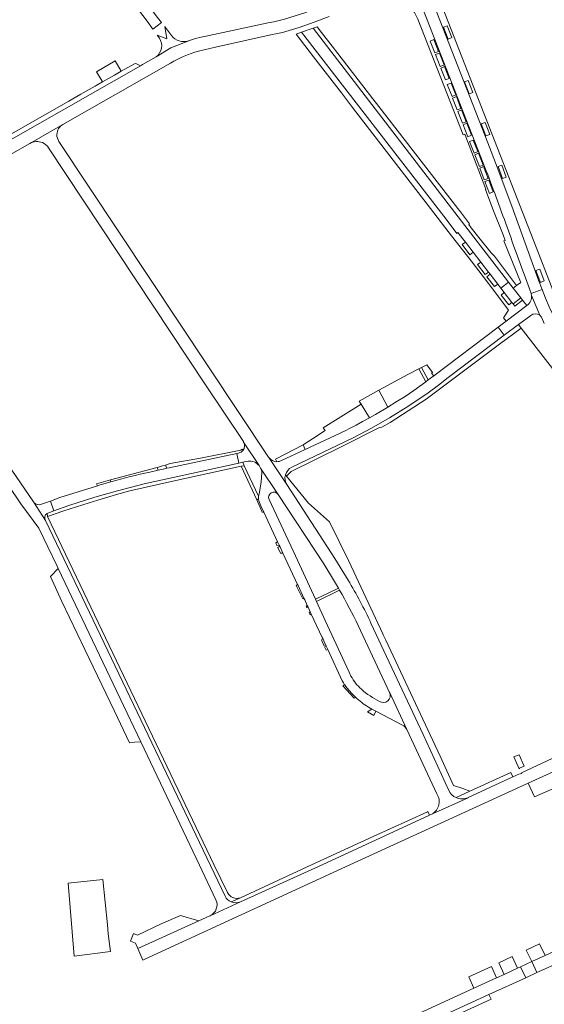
# Model space of a CAD drawing. Header units: metres. Extents: x 166325 to 190320, y 381923 to 404576.
# Tile 903 of 1056: x 177284 to 177498, y 398943 to 399346. Entities that reach past the tile are written whole.
import ezdxf

# ---------------------------------------------------------------- set-up
doc = ezdxf.new("R2010")
doc.units = ezdxf.units.M
for name, color, linetype, lineweight in [('B-WE-VH-VERHARDING_ASFALT-GV', 8, 'Continuous', 18), ('B-WE-VH-VERHARDING_BETONSTRAATSTEEN-GV', 8, 'Continuous', 18), ('B-WE-VH-VERHARDING_HALFVERHARDING-GV', 8, 'Continuous', 18), ('B-WE-VH-VERHARDING_STRAATBAKSTEEN-GV', 8, 'Continuous', 18)]:
    doc.layers.add(name, color=color, linetype=linetype, lineweight=lineweight)

msp = doc.modelspace()

# ---------------------------------------------------------------- linework, layer by layer
at = {"layer": 'B-WE-VH-VERHARDING_ASFALT-GV', "flags": 128}
for points in [[(177492.233, 399235.86), (177492.904, 399233.872), (177497.356, 399235.585), (177495.893, 399239.321), (177484.966, 399269.622), (177478.979, 399285.673), (177475.115, 399295.529), (177416.036, 399447.002), (177411.398, 399445.177), (177440.115, 399372.188)], [(177492.233, 399235.86), (177492.904, 399233.872), (177497.356, 399235.585), (177495.893, 399239.321), (177484.966, 399269.622), (177478.979, 399285.673), (177475.115, 399295.529), (177416.036, 399447.002), (177411.398, 399445.177), (177440.115, 399372.188)], [(177445.39, 399358.732), (177445.453, 399358.573), (177474.528, 399284.146)], [(177497.356, 399235.585), (177492.904, 399233.872), (177493.05, 399233.034), (177496.398, 399224.995)], [(177497.356, 399235.585), (177492.904, 399233.872), (177493.05, 399233.034), (177496.398, 399224.995)], [(177497.259, 399223.911), (177498.294, 399221.644)], [(177497.259, 399223.911), (177498.294, 399221.644)]]:
    msp.add_lwpolyline(points, dxfattribs=at)
at = {"layer": 'B-WE-VH-VERHARDING_ASFALT-GV'}
for points in [[(177474.528, 399284.146, -0.0047026), (177483.604, 399259.532)], [(177474.528, 399284.146, -0.0047026), (177483.604, 399259.532)], [(177483.604, 399259.532, 0.0044319), (177492.233, 399235.86)], [(177527.38, 399182.143, -0.065226), (177497.356, 399235.585)], [(177496.398, 399224.995, -0.118796), (177497.259, 399223.911)], [(177496.398, 399224.995, -0.118796), (177497.259, 399223.911)]]:
    msp.add_lwpolyline(points, format="xyb", dxfattribs=at)
at = {"layer": 'B-WE-VH-VERHARDING_ASFALT-GV', "flags": 128}
msp.add_lwpolyline([(177317.652, 398994.098), (177303.41, 398992.588), (177305.963, 398962.687), (177320.738, 398964.548), (177319.884, 398971.876), (177319.536, 398975.485)], close=True, dxfattribs=at)
msp.add_lwpolyline([(177317.652, 398994.098), (177303.41, 398992.588), (177305.963, 398962.687), (177320.738, 398964.548), (177319.884, 398971.876), (177319.536, 398975.485)], close=True, dxfattribs=at)
at = {"layer": 'B-WE-VH-VERHARDING_BETONSTRAATSTEEN-GV', "flags": 128}
for points in [[(177446.919, 399203.052), (177449.819, 399197.824), (177450.797, 399198.534), (177447.984, 399203.605)], [(177446.919, 399203.052), (177449.819, 399197.824), (177450.797, 399198.534), (177447.984, 399203.605)], [(177450.149, 399204.727), (177447.984, 399203.605), (177450.797, 399198.534), (177453.047, 399200.167), (177452.166, 399201.334), (177452.52, 399201.601)], [(177450.149, 399204.727), (177447.984, 399203.605), (177450.797, 399198.534), (177453.047, 399200.167), (177452.166, 399201.334), (177452.52, 399201.601)], [(177430.55, 399194.376), (177434.217, 399187.437), (177437.709, 399189.521), (177441.317, 399191.822), (177444.858, 399194.224), (177449.775, 399197.792), (177449.819, 399197.824), (177446.919, 399203.052), (177442.383, 399200.699)], [(177430.55, 399194.376), (177434.217, 399187.437), (177437.709, 399189.521), (177441.317, 399191.822), (177444.858, 399194.224), (177449.775, 399197.792), (177449.819, 399197.824), (177446.919, 399203.052), (177442.383, 399200.699)], [(177423.358, 399188.583), (177426.783, 399183.093), (177429.158, 399184.417), (177434.217, 399187.437), (177430.55, 399194.376), (177422.595, 399189.805)], [(177423.358, 399188.583), (177426.783, 399183.093), (177429.158, 399184.417), (177434.217, 399187.437), (177430.55, 399194.376), (177422.595, 399189.805)], [(177400.459, 399170.086), (177412.757, 399175.81), (177417.031, 399177.861), (177418.576, 399178.648), (177421.256, 399180.012), (177423.879, 399181.474), (177426.783, 399183.093), (177423.358, 399188.583), (177407.866, 399178.918), (177408.556, 399177.812), (177403.443, 399174.486), (177399.555, 399171.957)], [(177400.459, 399170.086), (177412.757, 399175.81), (177417.031, 399177.861), (177418.576, 399178.648), (177421.256, 399180.012), (177423.879, 399181.474), (177426.783, 399183.093), (177423.358, 399188.583), (177407.866, 399178.918), (177408.556, 399177.812), (177403.443, 399174.486), (177399.555, 399171.957)], [(177343.263, 399163.719), (177342.121, 399163.363), (177340.001, 399162.702), (177339.815, 399162.653), (177340.221, 399161.554), (177342.384, 399162.05), (177343.774, 399162.369)], [(177343.263, 399163.719), (177342.121, 399163.363), (177340.001, 399162.702), (177339.815, 399162.653), (177340.221, 399161.554), (177342.384, 399162.05), (177343.774, 399162.369)], [(177315.481, 399155.21), (177316.188, 399155.433), (177319.437, 399156.405), (177320.982, 399156.85), (177320.764, 399157.618), (177318.878, 399157.119), (177315.034, 399156.071)], [(177315.481, 399155.21), (177316.188, 399155.433), (177319.437, 399156.405), (177320.982, 399156.85), (177320.764, 399157.618), (177318.878, 399157.119), (177315.034, 399156.071)], [(177389.173, 399132.311), (177388.382, 399131.838), (177388.887, 399130.716), (177389.791, 399130.98)], [(177389.173, 399132.311), (177388.382, 399131.838), (177388.887, 399130.716), (177389.791, 399130.98)], [(177390.032, 399130.463), (177389.29, 399129.93), (177390.375, 399127.654), (177391.323, 399127.685)], [(177390.032, 399130.463), (177389.29, 399129.93), (177390.375, 399127.654), (177391.323, 399127.685)], [(177399.927, 399109.176), (177397.514, 399114.366), (177397.291, 399114.845), (177396.742, 399114.589), (177397.087, 399113.881), (177399.446, 399108.953)], [(177399.927, 399109.176), (177397.514, 399114.366), (177397.291, 399114.845), (177396.742, 399114.589), (177397.087, 399113.881), (177399.446, 399108.953)], [(177401.178, 399105.332), (177401.619, 399105.536), (177401.287, 399106.25), (177400.839, 399106.042)], [(177401.178, 399105.332), (177401.619, 399105.536), (177401.287, 399106.25), (177400.839, 399106.042)], [(177402.48, 399103.683), (177402.071, 399103.466), (177402.524, 399102.47), (177402.95, 399102.672)], [(177402.48, 399103.683), (177402.071, 399103.466), (177402.524, 399102.47), (177402.95, 399102.672)], [(177408.109, 399089.809), (177408.783, 399090.122), (177407.735, 399092.377), (177407.148, 399092.104)], [(177408.109, 399089.809), (177408.783, 399090.122), (177407.735, 399092.377), (177407.148, 399092.104)], [(177409.011, 399089.633), (177408.319, 399089.32), (177409.03, 399087.892), (177409.684, 399088.184)], [(177409.011, 399089.633), (177408.319, 399089.32), (177409.03, 399087.892), (177409.684, 399088.184)], [(177425.959, 399062.693), (177428.471, 399061.244), (177429.33, 399062.938), (177427.775, 399063.775)], [(177425.959, 399062.693), (177428.471, 399061.244), (177429.33, 399062.938), (177427.775, 399063.775)], [(177488.03, 399045.052), (177485.829, 399044.23), (177487.994, 399039.388), (177488.181, 399039.473), (177488.12, 399039.62), (177490.001, 399040.491)], [(177488.03, 399045.052), (177485.829, 399044.23), (177487.994, 399039.388), (177488.181, 399039.473), (177488.12, 399039.62), (177490.001, 399040.491)], [(177510.524, 399035.068), (177507.883, 399040.849), (177491.698, 399033.441), (177494.247, 399027.907)], [(177510.524, 399035.068), (177507.883, 399040.849), (177491.698, 399033.441), (177494.247, 399027.907)], [(177526.575, 398970.434), (177531.229, 398972.413), (177529.149, 398976.914), (177514.567, 398970.251), (177500.682, 398963.913), (177498.618, 398962.967), (177493.158, 398960.457), (177495.2, 398955.957), (177499.884, 398958.113), (177503.605, 398959.719)], [(177526.575, 398970.434), (177531.229, 398972.413), (177529.149, 398976.914), (177514.567, 398970.251), (177500.682, 398963.913), (177498.618, 398962.967), (177493.158, 398960.457), (177495.2, 398955.957), (177499.884, 398958.113), (177503.605, 398959.719)], [(177496.336, 398967.763), (177490.905, 398965.183), (177493.158, 398960.457), (177498.618, 398962.967)], [(177496.336, 398967.763), (177490.905, 398965.183), (177493.158, 398960.457), (177498.618, 398962.967)], [(177485.188, 398962.607), (177479.635, 398959.907), (177481.795, 398955.234), (177487.359, 398957.791)], [(177485.188, 398962.607), (177479.635, 398959.907), (177481.795, 398955.234), (177487.359, 398957.791)], [(177475.651, 398946.96), (177490.714, 398953.893), (177488.601, 398958.362), (177487.359, 398957.791), (177481.795, 398955.234), (177478.72, 398953.82), (177469.48, 398949.572), (177370.633, 398904.131), (177370.517, 398904.077), (177372.814, 398899.628)], [(177475.651, 398946.96), (177490.714, 398953.893), (177488.601, 398958.362), (177487.359, 398957.791), (177481.795, 398955.234), (177478.72, 398953.82), (177469.48, 398949.572), (177370.633, 398904.131), (177370.517, 398904.077), (177372.814, 398899.628)], [(177476.697, 398958.476), (177467.377, 398954.213), (177469.48, 398949.572), (177478.72, 398953.82)], [(177476.697, 398958.476), (177467.377, 398954.213), (177469.48, 398949.572), (177478.72, 398953.82)]]:
    msp.add_lwpolyline(points, close=True, dxfattribs=at)
for points in [[(177381.382, 399149.838), (177380.61, 399149.466), (177382.795, 399144.364), (177383.546, 399144.417), (177382.349, 399146.991)], [(177381.382, 399149.838), (177380.61, 399149.466), (177382.795, 399144.364), (177383.546, 399144.417), (177382.349, 399146.991)], [(177419.407, 399070.39), (177417.561, 399072.402), (177417.104, 399073.018), (177416.635, 399073.704), (177416.59, 399073.777), (177415.884, 399073.337), (177420.516, 399068.319), (177421.059, 399068.655)], [(177419.407, 399070.39), (177417.561, 399072.402), (177417.104, 399073.018), (177416.635, 399073.704), (177416.59, 399073.777), (177415.884, 399073.337), (177420.516, 399068.319), (177421.059, 399068.655)]]:
    msp.add_lwpolyline(points, dxfattribs=at)
at = {"layer": 'B-WE-VH-VERHARDING_BETONSTRAATSTEEN-GV'}
for points in [[(177382.349, 399146.991, -0.1289447), (177381.382, 399149.838)], [(177421.059, 399068.655, -0.0215618), (177419.407, 399070.39)]]:
    msp.add_lwpolyline(points, format="xyb", dxfattribs=at)
at = {"layer": 'B-WE-VH-VERHARDING_HALFVERHARDING-GV', "flags": 128}
for points in [[(177415.493, 399171.266), (177430.848, 399179.052), (177431.752, 399179.191), (177435.189, 399181.072), (177449.918, 399190.671), (177479.971, 399213.192), (177488.877, 399219.798), (177487.761, 399221.249), (177481.824, 399216.821), (177458.961, 399199.479), (177454.926, 399196.349), (177450.811, 399193.324), (177442.51, 399187.719), (177434.909, 399183.015), (177427.509, 399178.761), (177420.108, 399174.858), (177394.953, 399162.779)], [(177415.493, 399171.266), (177430.848, 399179.052), (177431.752, 399179.191), (177435.189, 399181.072), (177449.918, 399190.671), (177479.971, 399213.192), (177488.877, 399219.798), (177487.761, 399221.249), (177481.824, 399216.821), (177458.961, 399199.479), (177454.926, 399196.349), (177450.811, 399193.324), (177442.51, 399187.719), (177434.909, 399183.015), (177427.509, 399178.761), (177420.108, 399174.858), (177394.953, 399162.779)], [(177394.645, 399161.078), (177415.493, 399171.266)], [(177394.645, 399161.078), (177415.493, 399171.266)], [(177392.354, 399159.685), (177392.799, 399159.139), (177394.645, 399161.078)], [(177392.354, 399159.685), (177392.799, 399159.139), (177394.645, 399161.078)]]:
    msp.add_lwpolyline(points, dxfattribs=at)
at = {"layer": 'B-WE-VH-VERHARDING_HALFVERHARDING-GV'}
msp.add_lwpolyline([(177394.953, 399162.779, 0.2155326), (177392.354, 399159.685)], format="xyb", dxfattribs=at)
msp.add_lwpolyline([(177394.953, 399162.779, 0.2155326), (177392.354, 399159.685)], format="xyb", dxfattribs=at)
at = {"layer": 'B-WE-VH-VERHARDING_STRAATBAKSTEEN-GV', "flags": 128}
for points in [[(177504.375, 399228.642), (177501.126, 399237.036), (177494.975, 399252.927), (177453.365, 399359.568), (177451.123, 399365.356), (177449.51, 399369.52), (177442.245, 399388.276), (177442.201, 399388.389), (177438.877, 399396.905), (177429.663, 399420.317), (177423.145, 399436.878), (177422.974, 399437.312), (177419.456, 399446.252), (177418.85, 399447.99), (177418.815, 399448.096), (177416.036, 399447.002), (177475.115, 399295.529), (177478.979, 399285.673), (177484.966, 399269.622), (177495.893, 399239.321), (177497.356, 399235.585)], [(177504.375, 399228.642), (177501.126, 399237.036), (177494.975, 399252.927), (177453.365, 399359.568), (177451.123, 399365.356), (177449.51, 399369.52), (177442.245, 399388.276), (177442.201, 399388.389), (177438.877, 399396.905), (177429.663, 399420.317), (177423.145, 399436.878), (177422.974, 399437.312), (177419.456, 399446.252), (177418.85, 399447.99), (177418.815, 399448.096), (177416.036, 399447.002), (177475.115, 399295.529), (177478.979, 399285.673), (177484.966, 399269.622), (177495.893, 399239.321), (177497.356, 399235.585)], [(177290.581, 399410.672), (177293.509, 399405.99), (177299.164, 399396.948), (177301.286, 399393.555), (177304.965, 399387.672), (177309.873, 399380.047), (177312.257, 399376.496), (177313.633, 399374.446), (177316.327, 399370.687), (177318.899, 399367.338), (177322.255, 399362.98), (177327.915, 399355.632), (177327.991, 399355.533), (177332.257, 399349.995), (177335.8, 399345.397), (177338.107, 399342.103), (177341.6, 399344.855), (177340.007, 399346.943), (177335.764, 399352.506), (177330.418, 399359.516)], [(177290.581, 399410.672), (177293.509, 399405.99), (177299.164, 399396.948), (177301.286, 399393.555), (177304.965, 399387.672), (177309.873, 399380.047), (177312.257, 399376.496), (177313.633, 399374.446), (177316.327, 399370.687), (177318.899, 399367.338), (177322.255, 399362.98), (177327.915, 399355.632), (177327.991, 399355.533), (177332.257, 399349.995), (177335.8, 399345.397), (177338.107, 399342.103), (177341.6, 399344.855), (177340.007, 399346.943), (177335.764, 399352.506), (177330.418, 399359.516)], [(177440.11, 399361.5), (177441.615, 399357.468), (177443.926, 399351.883), (177443.799, 399351.843), (177444.984, 399348.925), (177445.149, 399348.941), (177446.51, 399346.159), (177465.115, 399298.879), (177465.457, 399298.998), (177465.741, 399299.096), (177474.409, 399276.59), (177474.226, 399276.516), (177477.273, 399268.422), (177481.427, 399257.935), (177482.322, 399255.675), (177481.77, 399255.457), (177488.552, 399238.709), (177488.669, 399238.419), (177486.93, 399237.193), (177485.534, 399236.122), (177488.623, 399232.097), (177489.396, 399231.128), (177491.139, 399228.943)], [(177440.11, 399361.5), (177441.615, 399357.468), (177443.926, 399351.883), (177443.799, 399351.843), (177444.984, 399348.925), (177445.149, 399348.941), (177446.51, 399346.159), (177465.115, 399298.879), (177465.457, 399298.998), (177465.741, 399299.096), (177474.409, 399276.59), (177474.226, 399276.516), (177477.273, 399268.422), (177481.427, 399257.935), (177482.322, 399255.675), (177481.77, 399255.457), (177488.552, 399238.709), (177488.669, 399238.419), (177486.93, 399237.193), (177485.534, 399236.122), (177488.623, 399232.097), (177489.396, 399231.128), (177491.139, 399228.943)], [(177474.528, 399284.146), (177445.453, 399358.573), (177445.39, 399358.732)], [(177474.528, 399284.146), (177445.453, 399358.573), (177445.39, 399358.732)], [(177385.321, 399344.712), (177361.163, 399339.464), (177360.573, 399339.338), (177357.901, 399338.77), (177355.568, 399338.273), (177354.682, 399337.982)], [(177385.321, 399344.712), (177361.163, 399339.464), (177360.573, 399339.338), (177357.901, 399338.77), (177355.568, 399338.273), (177354.682, 399337.982)], [(177398.022, 399342.74), (177404.158, 399344.932), (177410.239, 399347.27)], [(177398.022, 399342.74), (177404.158, 399344.932), (177410.239, 399347.27)], [(177345.75, 399339.504), (177343.33, 399342.725), (177342.952, 399343.228), (177343.882, 399338.206), (177339.923, 399339.659), (177340.799, 399338.459)], [(177345.75, 399339.504), (177343.33, 399342.725), (177342.952, 399343.228), (177343.882, 399338.206), (177339.923, 399339.659), (177340.799, 399338.459)], [(177354.682, 399337.982), (177353.475, 399337.586), (177345.522, 399334.473), (177339.419, 399330.75), (177333.853, 399327.59), (177333.108, 399327.166), (177207.452, 399255.672), (177204.942, 399253.782), (177193.591, 399245.236), (177192.313, 399244.273), (177189.542, 399242.187), (177169.788, 399226.214), (177153.914, 399213.377), (177154.924, 399212.105), (177156.548, 399210.101), (177156.863, 399209.712), (177199.112, 399243.54), (177202.942, 399246.421), (177207.461, 399249.405), (177208.301, 399249.959), (177221.745, 399257.731), (177287.837, 399295.367), (177301.334, 399303.145), (177345.281, 399328.227)], [(177354.682, 399337.982), (177353.475, 399337.586), (177345.522, 399334.473), (177339.419, 399330.75), (177333.853, 399327.59), (177333.108, 399327.166), (177207.452, 399255.672), (177204.942, 399253.782), (177193.591, 399245.236), (177192.313, 399244.273), (177189.542, 399242.187), (177169.788, 399226.214), (177153.914, 399213.377), (177154.924, 399212.105), (177156.548, 399210.101), (177156.863, 399209.712), (177199.112, 399243.54), (177202.942, 399246.421), (177207.461, 399249.405), (177208.301, 399249.959), (177221.745, 399257.731), (177287.837, 399295.367), (177301.334, 399303.145), (177345.281, 399328.227)], [(177339.419, 399330.75), (177345.522, 399334.473), (177353.475, 399337.586)], [(177339.419, 399330.75), (177345.522, 399334.473), (177353.475, 399337.586)], [(177353.475, 399337.586), (177352.763, 399337.352)], [(177353.475, 399337.586), (177352.763, 399337.352)], [(177356.788, 399333.072), (177363.751, 399334.757), (177386.991, 399339.871)], [(177301.334, 399303.145), (177287.837, 399295.367)], [(177301.334, 399303.145), (177287.837, 399295.367)], [(177295.46, 399293.547), (177359.692, 399196.594), (177375.142, 399173.327), (177375.261, 399173.132), (177381.56, 399163.483), (177382.21, 399162.459), (177389.369, 399151.666), (177408.061, 399123.258), (177412.413, 399116.1), (177414.037, 399113.342), (177414.549, 399112.454)], [(177295.46, 399293.547), (177359.692, 399196.594), (177375.142, 399173.327), (177375.261, 399173.132), (177381.56, 399163.483), (177382.21, 399162.459), (177389.369, 399151.666), (177408.061, 399123.258), (177412.413, 399116.1), (177414.037, 399113.342), (177414.549, 399112.454)], [(177418.013, 399116.6), (177412.562, 399125.459), (177406.36, 399135.17), (177392.96, 399155.691), (177385.536, 399166.804), (177385.485, 399166.879), (177299.683, 399296.067)], [(177418.013, 399116.6), (177412.562, 399125.459), (177406.36, 399135.17), (177392.96, 399155.691), (177385.536, 399166.804), (177385.485, 399166.879), (177299.683, 399296.067)], [(177289.212, 399148.697), (177241.002, 399219.08), (177219.936, 399249.668)], [(177289.212, 399148.697), (177241.002, 399219.08), (177219.936, 399249.668)], [(177216.027, 399247.472), (177233.95, 399221.212), (177239.234, 399213.455), (177243.257, 399207.548), (177246.557, 399202.697), (177247.4, 399201.457), (177248.732, 399199.499), (177251.662, 399195.303), (177258.926, 399184.677), (177266.193, 399174.048), (177273.253, 399163.72), (177284.085, 399147.854), (177291.475, 399137.859), (177298.781, 399122.536), (177299.307, 399121.433), (177333.173, 399050.407), (177357.206, 399000.003), (177363.904, 398985.787)], [(177216.027, 399247.472), (177233.95, 399221.212), (177239.234, 399213.455), (177243.257, 399207.548), (177246.557, 399202.697), (177247.4, 399201.457), (177248.732, 399199.499), (177251.662, 399195.303), (177258.926, 399184.677), (177266.193, 399174.048), (177273.253, 399163.72), (177284.085, 399147.854), (177291.475, 399137.859), (177298.781, 399122.536), (177299.307, 399121.433), (177333.173, 399050.407), (177357.206, 399000.003), (177363.904, 398985.787)], [(177493.05, 399233.034), (177492.904, 399233.872), (177492.233, 399235.86)], [(177493.05, 399233.034), (177492.904, 399233.872), (177492.233, 399235.86)], [(177496.398, 399224.995), (177493.05, 399233.034)], [(177496.398, 399224.995), (177493.05, 399233.034)], [(177491.139, 399228.943), (177482.732, 399222.649), (177479.353, 399220.119), (177481.824, 399216.821), (177487.761, 399221.249), (177492.759, 399224.978)], [(177491.139, 399228.943), (177482.732, 399222.649), (177479.353, 399220.119), (177481.824, 399216.821), (177487.761, 399221.249), (177492.759, 399224.978)], [(177492.759, 399224.978), (177487.761, 399221.249), (177488.877, 399219.798), (177509.642, 399192.812), (177509.589, 399192.775), (177518.927, 399178.994), (177527.341, 399167.837), (177526.501, 399167.214), (177530.681, 399161.546), (177535.812, 399154.838), (177538.806, 399150.996), (177540.19, 399151.929), (177540.836, 399151.838), (177548.642, 399141.52), (177548.69, 399141.457), (177548.788, 399141.5)], [(177492.759, 399224.978), (177487.761, 399221.249), (177488.877, 399219.798), (177509.642, 399192.812), (177509.589, 399192.775), (177518.927, 399178.994), (177527.341, 399167.837), (177526.501, 399167.214), (177530.681, 399161.546), (177535.812, 399154.838), (177538.806, 399150.996), (177540.19, 399151.929), (177540.836, 399151.838), (177548.642, 399141.52), (177548.69, 399141.457), (177548.788, 399141.5)], [(177498.294, 399221.644), (177497.259, 399223.911)], [(177394.953, 399162.779), (177420.108, 399174.858), (177427.509, 399178.761), (177434.909, 399183.015), (177442.51, 399187.719), (177450.811, 399193.324), (177454.926, 399196.349), (177458.961, 399199.479), (177481.824, 399216.821), (177479.353, 399220.119), (177453.047, 399200.167), (177450.797, 399198.534), (177449.819, 399197.824), (177449.775, 399197.792), (177444.858, 399194.224)], [(177394.953, 399162.779), (177420.108, 399174.858), (177427.509, 399178.761), (177434.909, 399183.015), (177442.51, 399187.719), (177450.811, 399193.324), (177454.926, 399196.349), (177458.961, 399199.479), (177481.824, 399216.821), (177479.353, 399220.119), (177453.047, 399200.167), (177450.797, 399198.534), (177449.819, 399197.824), (177449.775, 399197.792), (177444.858, 399194.224)], [(177444.858, 399194.224), (177441.317, 399191.822), (177437.709, 399189.521), (177434.217, 399187.437), (177429.158, 399184.417), (177426.783, 399183.093), (177423.879, 399181.474), (177421.256, 399180.012), (177418.576, 399178.648), (177417.031, 399177.861), (177412.757, 399175.81), (177400.459, 399170.086), (177390.519, 399165.46)], [(177444.858, 399194.224), (177441.317, 399191.822), (177437.709, 399189.521), (177434.217, 399187.437), (177429.158, 399184.417), (177426.783, 399183.093), (177423.879, 399181.474), (177421.256, 399180.012), (177418.576, 399178.648), (177417.031, 399177.861), (177412.757, 399175.81), (177400.459, 399170.086), (177390.519, 399165.46)], [(177381.56, 399163.483), (177375.261, 399173.132)], [(177381.56, 399163.483), (177375.261, 399173.132)], [(177400.459, 399170.086), (177399.555, 399171.957), (177388.304, 399166.102), (177388.904, 399165.086)], [(177400.459, 399170.086), (177399.555, 399171.957), (177388.304, 399166.102), (177388.904, 399165.086)], [(177315.481, 399155.21), (177315.01, 399155.062), (177300.072, 399150.358), (177296.193, 399148.965), (177297.636, 399144.946), (177303.764, 399147.138), (177314.361, 399150.531), (177323.6, 399153.178), (177334.589, 399156.032), (177373.333, 399164.499), (177372.49, 399168.477), (177344.791, 399162.603), (177343.774, 399162.369), (177342.384, 399162.05), (177340.221, 399161.554), (177336.896, 399160.79)], [(177315.481, 399155.21), (177315.01, 399155.062), (177300.072, 399150.358), (177296.193, 399148.965), (177297.636, 399144.946), (177303.764, 399147.138), (177314.361, 399150.531), (177323.6, 399153.178), (177334.589, 399156.032), (177373.333, 399164.499), (177372.49, 399168.477), (177344.791, 399162.603), (177343.774, 399162.369), (177342.384, 399162.05), (177340.221, 399161.554), (177336.896, 399160.79)], [(177374.998, 399169.738), (177374.651, 399170.258), (177374.067, 399169.762), (177357.644, 399166.576), (177345.187, 399164.319), (177343.263, 399163.719), (177343.774, 399162.369), (177344.791, 399162.603), (177372.49, 399168.477), (177373.224, 399168.633)], [(177374.998, 399169.738), (177374.651, 399170.258), (177374.067, 399169.762), (177357.644, 399166.576), (177345.187, 399164.319), (177343.263, 399163.719), (177343.774, 399162.369), (177344.791, 399162.603), (177372.49, 399168.477), (177373.224, 399168.633)], [(177373.224, 399168.633), (177372.49, 399168.477), (177373.333, 399164.499), (177374.888, 399164.839), (177377.051, 399165.311)], [(177373.224, 399168.633), (177372.49, 399168.477), (177373.333, 399164.499), (177374.888, 399164.839), (177377.051, 399165.311)], [(177390.519, 399165.46), (177400.459, 399170.086)], [(177390.519, 399165.46), (177400.459, 399170.086)], [(177385.536, 399166.804), (177392.96, 399155.691)], [(177385.536, 399166.804), (177392.96, 399155.691)], [(177339.815, 399162.653), (177320.764, 399157.618), (177320.982, 399156.85)], [(177339.815, 399162.653), (177320.764, 399157.618), (177320.982, 399156.85)], [(177336.896, 399160.79), (177340.221, 399161.554), (177339.815, 399162.653)], [(177336.896, 399160.79), (177340.221, 399161.554), (177339.815, 399162.653)], [(177382.694, 399160.622), (177382.426, 399156.735), (177381.605, 399151.933), (177381.482, 399151.433), (177381.403, 399150.924), (177381.368, 399150.381), (177381.382, 399149.838)], [(177382.694, 399160.622), (177382.426, 399156.735), (177381.605, 399151.933), (177381.482, 399151.433), (177381.403, 399150.924), (177381.368, 399150.381), (177381.382, 399149.838)], [(177389.369, 399151.666), (177382.21, 399162.459)], [(177389.369, 399151.666), (177382.21, 399162.459)], [(177410.41, 399140.475), (177401.801, 399148.088), (177392.799, 399159.139), (177392.354, 399159.685)], [(177410.41, 399140.475), (177401.801, 399148.088), (177392.799, 399159.139), (177392.354, 399159.685)], [(177320.982, 399156.85), (177319.437, 399156.405), (177316.188, 399155.433), (177315.481, 399155.21)], [(177320.982, 399156.85), (177319.437, 399156.405), (177316.188, 399155.433), (177315.481, 399155.21)], [(177392.96, 399155.691), (177406.36, 399135.17), (177412.562, 399125.459), (177418.013, 399116.6)], [(177392.96, 399155.691), (177406.36, 399135.17), (177412.562, 399125.459), (177418.013, 399116.6)], [(177367.678, 398987.229), (177294.132, 399140.983), (177289.212, 399148.697)], [(177289.212, 399148.697), (177294.132, 399140.983)], [(177367.678, 398987.229), (177294.132, 399140.983), (177289.212, 399148.697)], [(177289.212, 399148.697), (177294.132, 399140.983)], [(177296.193, 399148.965), (177292.492, 399147.637), (177292.123, 399147.532), (177291.743, 399147.479)], [(177296.193, 399148.965), (177292.492, 399147.637), (177292.123, 399147.532), (177291.743, 399147.479)], [(177294.81, 399143.858), (177295.124, 399144.047), (177297.636, 399144.946), (177296.193, 399148.965)], [(177294.81, 399143.858), (177295.124, 399144.047), (177297.636, 399144.946), (177296.193, 399148.965)], [(177419.181, 399077.33), (177418.418, 399078.91), (177408.636, 399100.15), (177405.089, 399107.853), (177404.661, 399108.783), (177396.484, 399126.537), (177385.684, 399149.588)], [(177419.181, 399077.33), (177418.418, 399078.91), (177408.636, 399100.15), (177405.089, 399107.853), (177404.661, 399108.783), (177396.484, 399126.537), (177385.684, 399149.588)], [(177294.942, 399142.688), (177294.81, 399143.858)], [(177294.942, 399142.688), (177294.81, 399143.858)], [(177382.349, 399146.991), (177383.546, 399144.417), (177389.173, 399132.311), (177389.791, 399130.98), (177390.032, 399130.463), (177391.323, 399127.685), (177397.291, 399114.845), (177397.514, 399114.366), (177399.927, 399109.176), (177400.232, 399108.52), (177401.287, 399106.25), (177401.619, 399105.536), (177402.48, 399103.683), (177402.95, 399102.672), (177407.397, 399093.104), (177407.735, 399092.377), (177408.783, 399090.122), (177408.839, 399090.002), (177409.011, 399089.633), (177409.684, 399088.184), (177415.607, 399075.442), (177416.101, 399074.561), (177416.59, 399073.777), (177416.635, 399073.704), (177417.104, 399073.018), (177417.561, 399072.402), (177419.407, 399070.39)], [(177382.349, 399146.991), (177383.546, 399144.417), (177389.173, 399132.311), (177389.791, 399130.98), (177390.032, 399130.463), (177391.323, 399127.685), (177397.291, 399114.845), (177397.514, 399114.366), (177399.927, 399109.176), (177400.232, 399108.52), (177401.287, 399106.25), (177401.619, 399105.536), (177402.48, 399103.683), (177402.95, 399102.672), (177407.397, 399093.104), (177407.735, 399092.377), (177408.783, 399090.122), (177408.839, 399090.002), (177409.011, 399089.633), (177409.684, 399088.184), (177415.607, 399075.442), (177416.101, 399074.561), (177416.59, 399073.777), (177416.635, 399073.704), (177417.104, 399073.018), (177417.561, 399072.402), (177419.407, 399070.39)], [(177294.132, 399140.983), (177367.678, 398987.229)], [(177294.132, 399140.983), (177367.678, 398987.229)], [(177368.65, 398988.796), (177363.158, 399000.007), (177294.942, 399142.688)], [(177368.65, 398988.796), (177363.158, 399000.007), (177294.942, 399142.688)], [(177462.162, 399027.591), (177467.83, 399030.259), (177464.932, 399031.284), (177461.178, 399032.612), (177455.612, 399044.52), (177433.416, 399092), (177432.391, 399094.193), (177432.191, 399094.62), (177418.313, 399124.308), (177410.41, 399140.475)], [(177462.162, 399027.591), (177467.83, 399030.259), (177464.932, 399031.284), (177461.178, 399032.612), (177455.612, 399044.52), (177433.416, 399092), (177432.391, 399094.193), (177432.191, 399094.62), (177418.313, 399124.308), (177410.41, 399140.475)], [(177427.364, 399098.986), (177448.674, 399053.384), (177459.216, 399030.527)], [(177459.216, 399030.527), (177448.674, 399053.384), (177427.364, 399098.986)], [(177427.364, 399098.986), (177448.674, 399053.384), (177459.216, 399030.527)], [(177422.163, 399098.035), (177434.971, 399070.552), (177435.027, 399070.432), (177441.99, 399055.485), (177454.367, 399029.074)], [(177422.163, 399098.035), (177434.971, 399070.552), (177435.027, 399070.432), (177441.99, 399055.485), (177454.367, 399029.074)], [(177441.99, 399055.485), (177435.027, 399070.432)], [(177441.99, 399055.485), (177435.027, 399070.432)], [(177426.293, 399064.679), (177427.775, 399063.775), (177429.33, 399062.938), (177440.261, 399057.285)], [(177426.293, 399064.679), (177427.775, 399063.775), (177429.33, 399062.938), (177440.261, 399057.285)], [(177491.698, 399033.441), (177507.883, 399040.849), (177518.598, 399045.907), (177516.413, 399050.583), (177489.005, 399037.753), (177489.117, 399037.48)], [(177491.698, 399033.441), (177507.883, 399040.849), (177518.598, 399045.907), (177516.413, 399050.583), (177489.005, 399037.753), (177489.117, 399037.48)], [(177486.582, 399036.613), (177485.461, 399036.093), (177467.17, 399027.604), (177467.095, 399027.57), (177452.48, 399020.916), (177451.336, 399020.391), (177407.454, 399000.091), (177373.937, 398984.946), (177361.553, 398979.212), (177361.436, 398979.158), (177356.913, 398977.129), (177331.93, 398965.849), (177333.965, 398961.042), (177336.626, 398962.321), (177418.681, 399000.039), (177491.698, 399033.441)], [(177486.582, 399036.613), (177485.461, 399036.093), (177467.17, 399027.604), (177467.095, 399027.57), (177452.48, 399020.916), (177451.336, 399020.391), (177407.454, 399000.091), (177373.937, 398984.946), (177361.553, 398979.212), (177361.436, 398979.158), (177356.913, 398977.129), (177331.93, 398965.849), (177333.965, 398961.042), (177336.626, 398962.321), (177418.681, 399000.039), (177491.698, 399033.441)], [(177485.461, 399036.093), (177484.654, 399037.876), (177484.605, 399037.854), (177467.83, 399030.259), (177462.162, 399027.591)], [(177485.461, 399036.093), (177484.654, 399037.876), (177484.605, 399037.854), (177467.83, 399030.259), (177462.162, 399027.591)], [(177467.095, 399027.57), (177467.17, 399027.604), (177485.461, 399036.093)], [(177467.095, 399027.57), (177467.17, 399027.604), (177485.461, 399036.093)], [(177452.48, 399020.916), (177467.095, 399027.57)], [(177452.48, 399020.916), (177467.095, 399027.57)], [(177451.336, 399020.391), (177450.61, 399021.875), (177450.468, 399021.809), (177442.649, 399018.218), (177428.281, 399011.618), (177403.087, 399000.046), (177373.956, 398986.585), (177370.144, 398984.892)], [(177451.336, 399020.391), (177450.61, 399021.875), (177450.468, 399021.809), (177442.649, 399018.218), (177428.281, 399011.618), (177403.087, 399000.046), (177373.956, 398986.585), (177370.144, 398984.892)], [(177373.937, 398984.946), (177407.454, 399000.091), (177451.336, 399020.391)], [(177373.937, 398984.946), (177407.454, 399000.091), (177451.336, 399020.391)], [(177370.144, 398984.892), (177373.956, 398986.585)], [(177370.144, 398984.892), (177373.956, 398986.585)], [(177361.553, 398979.212), (177373.937, 398984.946)], [(177361.553, 398979.212), (177373.937, 398984.946)], [(177425.257, 398921.316), (177435.074, 398926.088), (177454.338, 398934.936), (177476.5, 398945.114), (177475.651, 398946.96), (177372.814, 398899.628), (177369.285, 398898.004)], [(177425.257, 398921.316), (177435.074, 398926.088), (177454.338, 398934.936), (177476.5, 398945.114), (177475.651, 398946.96), (177372.814, 398899.628), (177369.285, 398898.004)]]:
    msp.add_lwpolyline(points, dxfattribs=at)
at = {"layer": 'B-WE-VH-VERHARDING_STRAATBAKSTEEN-GV'}
for points in [[(177402.811, 399349.822, -0.0499814), (177385.321, 399344.712)], [(177386.991, 399339.871, 0.0287494), (177398.022, 399342.74)], [(177386.991, 399339.871, 0.0287494), (177398.022, 399342.74)], [(177340.799, 399338.459, -0.394066), (177339.419, 399330.75)], [(177340.799, 399338.459, -0.394066), (177339.419, 399330.75)], [(177352.763, 399337.352, -0.3291339), (177345.75, 399339.504)], [(177352.763, 399337.352, -0.3291339), (177345.75, 399339.504)], [(177345.281, 399328.227, -0.0645744), (177356.788, 399333.072)], [(177345.281, 399328.227, -0.0645744), (177356.788, 399333.072)], [(177298.854, 399299.002, -0.2577518), (177301.334, 399303.145)], [(177299.683, 399296.067, -0.1563308), (177298.854, 399299.002)], [(177299.683, 399296.067, -0.1563308), (177298.854, 399299.002)], [(177287.837, 399295.367, -0.234497), (177292.92, 399295.665)], [(177292.92, 399295.665, -0.1472706), (177295.46, 399293.547)], [(177483.604, 399259.532, 0.0047026), (177474.528, 399284.146)], [(177492.233, 399235.86, -0.0044319), (177483.604, 399259.532)], [(177492.233, 399235.86, -0.0044319), (177483.604, 399259.532)], [(177493.05, 399233.034, -0.2646436), (177491.139, 399228.943)], [(177493.05, 399233.034, -0.2646436), (177491.139, 399228.943)], [(177491.139, 399228.943, 0.2646436), (177493.05, 399233.034)], [(177497.356, 399235.585, 0.065226), (177527.38, 399182.143)], [(177497.356, 399235.585, 0.065226), (177527.38, 399182.143)], [(177492.759, 399224.978, -0.3459731), (177496.398, 399224.995)], [(177496.398, 399224.995, 0.3459731), (177492.759, 399224.978)], [(177492.759, 399224.978, -0.3459731), (177496.398, 399224.995)], [(177497.259, 399223.911, 0.118796), (177496.398, 399224.995)], [(177375.261, 399173.132, -0.3031881), (177374.998, 399169.738)], [(177374.998, 399169.738, -0.1753815), (177373.224, 399168.633)], [(177374.998, 399169.738, -0.1753815), (177373.224, 399168.633)], [(177373.224, 399168.633, 0.1753815), (177374.998, 399169.738)], [(177377.051, 399165.311, -0.2554864), (177381.56, 399163.483)], [(177377.051, 399165.311, -0.2554864), (177381.56, 399163.483)], [(177388.904, 399165.086, -0.2505313), (177385.536, 399166.804)], [(177388.904, 399165.086, -0.2505313), (177385.536, 399166.804)], [(177390.519, 399165.46, -0.1040377), (177388.904, 399165.086)], [(177388.904, 399165.086, 0.1040377), (177390.519, 399165.46)], [(177390.519, 399165.46, -0.1040377), (177388.904, 399165.086)], [(177336.896, 399160.79, 0.0171015), (177320.982, 399156.85)], [(177336.896, 399160.79, 0.0171015), (177320.982, 399156.85)], [(177320.982, 399156.85, -0.0171015), (177336.896, 399160.79)], [(177382.21, 399162.459, -0.0946064), (177382.694, 399160.622)], [(177382.21, 399162.459, -0.0946064), (177382.694, 399160.622)], [(177392.354, 399159.685, 0.215305), (177392.96, 399155.691)], [(177392.354, 399159.685, 0.215305), (177392.96, 399155.691)], [(177392.96, 399155.691, -0.215305), (177392.354, 399159.685)], [(177392.354, 399159.685, -0.2155326), (177394.953, 399162.779)], [(177385.684, 399149.588, -0.9232702), (177389.369, 399151.666)], [(177385.684, 399149.588, -0.9232702), (177389.369, 399151.666)], [(177291.743, 399147.479, -0.2670397), (177289.212, 399148.697)], [(177381.382, 399149.838, 0.1289447), (177382.349, 399146.991)], [(177381.382, 399149.838, 0.1289447), (177382.349, 399146.991)], [(177294.132, 399140.983, -0.3742027), (177294.81, 399143.858)], [(177294.81, 399143.858, 0.3742027), (177294.132, 399140.983)], [(177294.132, 399140.983, -0.3742027), (177294.81, 399143.858)], [(177418.013, 399116.6, -0.0269632), (177427.364, 399098.986)], [(177427.364, 399098.986, 0.0269632), (177418.013, 399116.6)], [(177418.013, 399116.6, -0.0269632), (177427.364, 399098.986)], [(177414.549, 399112.454, -0.017475), (177422.163, 399098.035)], [(177414.549, 399112.454, -0.017475), (177422.163, 399098.035)], [(177423.47, 399071.954, -0.0894949), (177419.181, 399077.33)], [(177423.47, 399071.954, -0.0894949), (177419.181, 399077.33)], [(177430.871, 399066.998, -0.070185), (177423.47, 399071.954)], [(177430.871, 399066.998, -0.070185), (177423.47, 399071.954)], [(177419.407, 399070.39, 0.0215618), (177421.059, 399068.655)], [(177419.407, 399070.39, 0.0215618), (177421.059, 399068.655)], [(177421.059, 399068.655, 0.0588486), (177426.293, 399064.679)], [(177435.027, 399070.432, -0.7549523), (177430.871, 399066.998)], [(177435.027, 399070.432, -0.7549523), (177430.871, 399066.998)], [(177440.261, 399057.285, -0.1572674), (177441.99, 399055.485)], [(177489.117, 399037.48, 0.0675179), (177486.582, 399036.613)], [(177489.117, 399037.48, 0.0675179), (177486.582, 399036.613)], [(177462.162, 399027.591, -0.1791908), (177459.216, 399030.527)], [(177462.162, 399027.591, -0.1791908), (177459.216, 399030.527)], [(177459.216, 399030.527, 0.1791908), (177462.162, 399027.591)], [(177454.367, 399029.074, -0.4254486), (177452.48, 399020.916)], [(177454.367, 399029.074, -0.4254486), (177452.48, 399020.916)], [(177467.095, 399027.57, -0.2154879), (177462.162, 399027.591)], [(177467.095, 399027.57, -0.2154879), (177462.162, 399027.591)], [(177462.162, 399027.591, 0.2154879), (177467.095, 399027.57)], [(177370.144, 398984.892, -0.1842667), (177367.678, 398987.229)], [(177367.678, 398987.229, 0.1842667), (177370.144, 398984.892)], [(177370.144, 398984.892, -0.1842667), (177367.678, 398987.229)], [(177373.956, 398986.585, -0.3854029), (177368.65, 398988.796)], [(177373.956, 398986.585, -0.3854029), (177368.65, 398988.796)], [(177363.904, 398985.787, -0.4107605), (177361.553, 398979.212)], [(177363.904, 398985.787, -0.4107605), (177361.553, 398979.212)], [(177370.144, 398984.892, 0.2072231), (177373.937, 398984.946)], [(177370.144, 398984.892, 0.2072231), (177373.937, 398984.946)], [(177373.937, 398984.946, -0.2072231), (177370.144, 398984.892)]]:
    msp.add_lwpolyline(points, format="xyb", dxfattribs=at)
at = {"layer": 'B-WE-VH-VERHARDING_STRAATBAKSTEEN-GV', "flags": 128}
for points in [[(177398.962, 399340.87), (177396.714, 399340.074), (177403.889, 399330.764), (177415.24, 399316.037), (177419.832, 399310.079), (177450.396, 399270.422), (177460.307, 399257.56), (177468.397, 399247.222), (177473.203, 399240.829), (177478.093, 399234.566), (177483.676, 399227.139), (177481.654, 399223.91), (177482.732, 399222.649), (177491.139, 399228.943), (177489.396, 399231.128), (177486.259, 399228.676), (177485.496, 399229.652), (177485.03, 399230.256), (177483.706, 399229.239), (177480.565, 399233.304), (177481.879, 399234.337), (177480.519, 399236.1), (177479.271, 399237.716), (177477.952, 399236.736), (177474.821, 399240.759), (177476.135, 399241.779), (177475.452, 399242.664), (177474.147, 399241.662), (177471.006, 399245.727), (177472.301, 399246.745), (177469.17, 399250.801), (177467.85, 399249.8), (177464.698, 399253.905), (177465.983, 399254.929), (177462.954, 399258.853), (177462.518, 399258.516), (177460.136, 399261.596), (177457.161, 399265.619)], [(177398.962, 399340.87), (177396.714, 399340.074), (177403.889, 399330.764), (177415.24, 399316.037), (177419.832, 399310.079), (177450.396, 399270.422), (177460.307, 399257.56), (177468.397, 399247.222), (177473.203, 399240.829), (177478.093, 399234.566), (177483.676, 399227.139), (177481.654, 399223.91), (177482.732, 399222.649), (177491.139, 399228.943), (177489.396, 399231.128), (177486.259, 399228.676), (177485.496, 399229.652), (177485.03, 399230.256), (177483.706, 399229.239), (177480.565, 399233.304), (177481.879, 399234.337), (177480.519, 399236.1), (177479.271, 399237.716), (177477.952, 399236.736), (177474.821, 399240.759), (177476.135, 399241.779), (177475.452, 399242.664), (177474.147, 399241.662), (177471.006, 399245.727), (177472.301, 399246.745), (177469.17, 399250.801), (177467.85, 399249.8), (177464.698, 399253.905), (177465.983, 399254.929), (177462.954, 399258.853), (177462.518, 399258.516), (177460.136, 399261.596), (177457.161, 399265.619)], [(177403.642, 399342.527), (177398.962, 399340.87), (177457.161, 399265.619), (177460.136, 399261.596), (177462.518, 399258.516), (177462.954, 399258.853), (177465.983, 399254.929), (177469.17, 399250.801), (177472.301, 399246.745), (177475.452, 399242.664), (177476.135, 399241.779), (177479.271, 399237.716), (177480.519, 399236.1), (177483.681, 399238.536), (177464.463, 399263.572)], [(177403.642, 399342.527), (177398.962, 399340.87), (177457.161, 399265.619), (177460.136, 399261.596), (177462.518, 399258.516), (177462.954, 399258.853), (177465.983, 399254.929), (177469.17, 399250.801), (177472.301, 399246.745), (177475.452, 399242.664), (177476.135, 399241.779), (177479.271, 399237.716), (177480.519, 399236.1), (177483.681, 399238.536), (177464.463, 399263.572)], [(177411.469, 399335.144), (177407.116, 399340.765), (177405.315, 399343.091), (177403.642, 399342.527), (177464.463, 399263.572), (177483.681, 399238.536), (177485.534, 399236.122), (177486.93, 399237.193), (177477.951, 399249.181), (177476.581, 399250.575), (177471.473, 399256.82), (177468.301, 399260.835), (177467.377, 399262.218), (177467.725, 399262.491), (177463.571, 399267.856), (177462.956, 399268.649), (177430.54, 399310.513), (177428.147, 399313.604), (177413.79, 399332.146)], [(177411.469, 399335.144), (177407.116, 399340.765), (177405.315, 399343.091), (177403.642, 399342.527), (177464.463, 399263.572), (177483.681, 399238.536), (177485.534, 399236.122), (177486.93, 399237.193), (177477.951, 399249.181), (177476.581, 399250.575), (177471.473, 399256.82), (177468.301, 399260.835), (177467.377, 399262.218), (177467.725, 399262.491), (177463.571, 399267.856), (177462.956, 399268.649), (177430.54, 399310.513), (177428.147, 399313.604), (177413.79, 399332.146)], [(177457.055, 399342.926), (177458.595, 399343.485), (177460.493, 399338.653), (177458.967, 399338.072)], [(177460.493, 399338.653), (177458.595, 399343.485), (177457.055, 399342.926), (177458.967, 399338.072)], [(177457.055, 399342.926), (177458.595, 399343.485), (177460.493, 399338.653), (177458.967, 399338.072)], [(177460.493, 399338.653), (177458.595, 399343.485), (177457.055, 399342.926), (177458.967, 399338.072)], [(177453.091, 399337.825), (177451.526, 399337.218), (177453.431, 399332.358), (177454.988, 399332.964)], [(177451.526, 399337.218), (177453.091, 399337.825), (177454.988, 399332.964), (177453.431, 399332.358)], [(177453.091, 399337.825), (177451.526, 399337.218), (177453.431, 399332.358), (177454.988, 399332.964)], [(177451.526, 399337.218), (177453.091, 399337.825), (177454.988, 399332.964), (177453.431, 399332.358)], [(177322.355, 399323.263), (177325.17, 399324.865), (177322.655, 399329.135), (177315.057, 399324.66), (177317.322, 399320.784), (177317.491, 399320.495)], [(177322.355, 399323.263), (177325.17, 399324.865), (177322.655, 399329.135), (177315.057, 399324.66), (177317.322, 399320.784), (177317.491, 399320.495)], [(177455.35, 399332.303), (177453.785, 399331.696), (177455.69, 399326.836), (177457.247, 399327.442)], [(177457.247, 399327.442), (177455.69, 399326.836), (177453.785, 399331.696), (177455.35, 399332.303)], [(177455.35, 399332.303), (177453.785, 399331.696), (177455.69, 399326.836), (177457.247, 399327.442)], [(177457.247, 399327.442), (177455.69, 399326.836), (177453.785, 399331.696), (177455.35, 399332.303)], [(177325.17, 399324.865), (177322.355, 399323.263), (177317.491, 399320.495), (177314.865, 399319), (177314.51, 399318.799), (177309.644, 399316.029), (177308.631, 399315.453), (177303.721, 399312.659), (177229.107, 399270.193), (177225.022, 399267.868), (177206.456, 399257.301), (177207.452, 399255.672), (177333.108, 399327.166), (177331.119, 399327.989), (177330.547, 399327.926)], [(177325.17, 399324.865), (177322.355, 399323.263), (177317.491, 399320.495), (177314.865, 399319), (177314.51, 399318.799), (177309.644, 399316.029), (177308.631, 399315.453), (177303.721, 399312.659), (177229.107, 399270.193), (177225.022, 399267.868), (177206.456, 399257.301), (177207.452, 399255.672), (177333.108, 399327.166), (177331.119, 399327.989), (177330.547, 399327.926)], [(177457.49, 399326.798), (177455.949, 399326.211), (177457.835, 399321.347), (177459.386, 399321.943)], [(177455.949, 399326.211), (177457.49, 399326.798), (177459.386, 399321.943), (177457.835, 399321.347)], [(177457.49, 399326.798), (177455.949, 399326.211), (177457.835, 399321.347), (177459.386, 399321.943)], [(177455.949, 399326.211), (177457.49, 399326.798), (177459.386, 399321.943), (177457.835, 399321.347)], [(177467.13, 399321.082), (177465.59, 399320.523), (177467.502, 399315.669), (177469.028, 399316.25)], [(177467.13, 399321.082), (177469.028, 399316.25), (177467.502, 399315.669), (177465.59, 399320.523)], [(177467.13, 399321.082), (177465.59, 399320.523), (177467.502, 399315.669), (177469.028, 399316.25)], [(177460.151, 399320.027), (177458.598, 399319.411), (177460.53, 399314.539), (177462.065, 399315.171)], [(177460.53, 399314.539), (177458.598, 399319.411), (177460.151, 399320.027), (177462.065, 399315.171)], [(177460.151, 399320.027), (177458.598, 399319.411), (177460.53, 399314.539), (177462.065, 399315.171)], [(177460.53, 399314.539), (177458.598, 399319.411), (177460.151, 399320.027), (177462.065, 399315.171)], [(177462.311, 399314.536), (177464.194, 399309.703), (177462.662, 399309.076), (177460.762, 399313.9)], [(177462.311, 399314.536), (177460.762, 399313.9), (177462.662, 399309.076), (177464.194, 399309.703)], [(177462.311, 399314.536), (177464.194, 399309.703), (177462.662, 399309.076), (177460.762, 399313.9)], [(177464.469, 399309.031), (177462.93, 399308.427), (177464.82, 399303.586), (177466.366, 399304.194)], [(177464.82, 399303.586), (177462.93, 399308.427), (177464.469, 399309.031), (177466.366, 399304.194)], [(177464.469, 399309.031), (177462.93, 399308.427), (177464.82, 399303.586), (177466.366, 399304.194)], [(177464.82, 399303.586), (177462.93, 399308.427), (177464.469, 399309.031), (177466.366, 399304.194)], [(177466.617, 399303.567), (177465.076, 399302.968), (177466.983, 399298.088), (177468.522, 399298.693)], [(177466.983, 399298.088), (177465.076, 399302.968), (177466.617, 399303.567), (177468.522, 399298.693)], [(177466.617, 399303.567), (177465.076, 399302.968), (177466.983, 399298.088), (177468.522, 399298.693)], [(177466.983, 399298.088), (177465.076, 399302.968), (177466.617, 399303.567), (177468.522, 399298.693)], [(177475.931, 399299.055), (177474.405, 399298.474), (177472.493, 399303.328), (177474.033, 399303.887)], [(177474.033, 399303.887), (177472.493, 399303.328), (177474.405, 399298.474), (177475.931, 399299.055)], [(177475.931, 399299.055), (177474.405, 399298.474), (177472.493, 399303.328), (177474.033, 399303.887)], [(177474.033, 399303.887), (177472.493, 399303.328), (177474.405, 399298.474), (177475.931, 399299.055)], [(177469.125, 399296.692), (177471.098, 399292.098), (177471.156, 399291.994), (177469.631, 399291.367), (177467.729, 399296.168)], [(177469.125, 399296.692), (177467.729, 399296.168), (177469.631, 399291.367), (177471.156, 399291.994), (177471.098, 399292.098)], [(177469.125, 399296.692), (177471.098, 399292.098), (177471.156, 399291.994), (177469.631, 399291.367), (177467.729, 399296.168)], [(177471.412, 399291.331), (177473.316, 399286.469), (177471.776, 399285.86), (177469.864, 399290.68)], [(177471.412, 399291.331), (177469.864, 399290.68), (177471.776, 399285.86), (177473.316, 399286.469)], [(177471.412, 399291.331), (177473.316, 399286.469), (177471.776, 399285.86), (177469.864, 399290.68)], [(177473.425, 399285.893), (177471.865, 399285.274), (177473.728, 399280.427), (177475.28, 399281.014)], [(177471.865, 399285.274), (177473.425, 399285.893), (177475.28, 399281.014), (177473.728, 399280.427)], [(177473.425, 399285.893), (177471.865, 399285.274), (177473.728, 399280.427), (177475.28, 399281.014)], [(177471.865, 399285.274), (177473.425, 399285.893), (177475.28, 399281.014), (177473.728, 399280.427)], [(177482.721, 399281.571), (177481.187, 399280.94), (177479.344, 399285.83), (177480.878, 399286.448)], [(177480.878, 399286.448), (177479.344, 399285.83), (177481.187, 399280.94), (177482.721, 399281.571)], [(177482.721, 399281.571), (177481.187, 399280.94), (177479.344, 399285.83), (177480.878, 399286.448)], [(177480.878, 399286.448), (177479.344, 399285.83), (177481.187, 399280.94), (177482.721, 399281.571)], [(177475.525, 399280.371), (177477.334, 399275.506), (177475.801, 399274.914), (177473.951, 399279.797)], [(177475.525, 399280.371), (177473.951, 399279.797), (177475.801, 399274.914), (177477.334, 399275.506)], [(177475.525, 399280.371), (177477.334, 399275.506), (177475.801, 399274.914), (177473.951, 399279.797)], [(177465.983, 399254.929), (177464.698, 399253.905), (177467.85, 399249.8), (177469.17, 399250.801)], [(177465.983, 399254.929), (177464.698, 399253.905), (177467.85, 399249.8), (177469.17, 399250.801)], [(177475.452, 399242.664), (177472.301, 399246.745), (177471.006, 399245.727), (177474.147, 399241.662)], [(177475.452, 399242.664), (177472.301, 399246.745), (177471.006, 399245.727), (177474.147, 399241.662)], [(177496.428, 399243.903), (177494.859, 399243.337), (177496.68, 399238.386), (177498.269, 399239.166)], [(177496.428, 399243.903), (177498.269, 399239.166), (177496.68, 399238.386), (177494.859, 399243.337)], [(177496.428, 399243.903), (177494.859, 399243.337), (177496.68, 399238.386), (177498.269, 399239.166)], [(177476.135, 399241.779), (177474.821, 399240.759), (177477.952, 399236.736), (177479.271, 399237.716)], [(177476.135, 399241.779), (177474.821, 399240.759), (177477.952, 399236.736), (177479.271, 399237.716)], [(177483.681, 399238.536), (177480.519, 399236.1), (177481.879, 399234.337), (177485.03, 399230.256), (177485.496, 399229.652), (177488.623, 399232.097), (177485.534, 399236.122)], [(177483.681, 399238.536), (177480.519, 399236.1), (177481.879, 399234.337), (177485.03, 399230.256), (177485.496, 399229.652), (177488.623, 399232.097), (177485.534, 399236.122)], [(177481.879, 399234.337), (177480.565, 399233.304), (177483.706, 399229.239), (177485.03, 399230.256)], [(177481.879, 399234.337), (177480.565, 399233.304), (177483.706, 399229.239), (177485.03, 399230.256)], [(177489.396, 399231.128), (177488.623, 399232.097), (177485.496, 399229.652), (177486.259, 399228.676)], [(177489.396, 399231.128), (177488.623, 399232.097), (177485.496, 399229.652), (177486.259, 399228.676)], [(177347.517, 399157.339), (177360.616, 399160.222), (177374.196, 399163.211), (177375.539, 399163.449), (177374.888, 399164.839), (177373.333, 399164.499), (177334.589, 399156.032), (177323.6, 399153.178), (177314.361, 399150.531), (177303.764, 399147.138), (177297.636, 399144.946), (177295.124, 399144.047), (177294.81, 399143.858), (177294.942, 399142.688), (177301.742, 399144.903), (177311.994, 399148.242), (177315.61, 399149.34), (177323.198, 399151.645), (177328.655, 399153.089), (177334.147, 399154.396)], [(177347.517, 399157.339), (177360.616, 399160.222), (177374.196, 399163.211), (177375.539, 399163.449), (177374.888, 399164.839), (177373.333, 399164.499), (177334.589, 399156.032), (177323.6, 399153.178), (177314.361, 399150.531), (177303.764, 399147.138), (177297.636, 399144.946), (177295.124, 399144.047), (177294.81, 399143.858), (177294.942, 399142.688), (177301.742, 399144.903), (177311.994, 399148.242), (177315.61, 399149.34), (177323.198, 399151.645), (177328.655, 399153.089), (177334.147, 399154.396)], [(177375.539, 399163.449), (177374.196, 399163.211), (177380.61, 399149.466), (177381.382, 399149.838), (177381.368, 399150.381), (177381.403, 399150.924)], [(177375.539, 399163.449), (177374.196, 399163.211), (177380.61, 399149.466), (177381.382, 399149.838), (177381.368, 399150.381), (177381.403, 399150.924)], [(177299.307, 399121.433), (177296.213, 399118.045), (177300.841, 399107.904), (177310.293, 399088.25), (177322.366, 399062.998), (177328.541, 399050.081), (177330.585, 399050.222), (177333.173, 399050.407)], [(177299.307, 399121.433), (177296.213, 399118.045), (177300.841, 399107.904), (177310.293, 399088.25), (177322.366, 399062.998), (177328.541, 399050.081), (177330.585, 399050.222), (177333.173, 399050.407)], [(177414.549, 399112.454), (177414.037, 399113.342), (177409.618, 399111.193), (177407.816, 399110.317), (177404.661, 399108.783), (177405.089, 399107.853)], [(177414.549, 399112.454), (177414.037, 399113.342), (177409.618, 399111.193), (177407.816, 399110.317), (177404.661, 399108.783), (177405.089, 399107.853)], [(177356.913, 398977.129), (177349.465, 398979.337), (177341.496, 398975.958), (177331.801, 398971.229), (177330.159, 398972.028), (177328.924, 398968.871), (177331.013, 398968.015), (177331.93, 398965.849)], [(177356.913, 398977.129), (177349.465, 398979.337), (177341.496, 398975.958), (177331.801, 398971.229), (177330.159, 398972.028), (177328.924, 398968.871), (177331.013, 398968.015), (177331.93, 398965.849)], [(177493.158, 398960.457), (177488.601, 398958.362), (177490.714, 398953.893), (177495.2, 398955.957)], [(177493.158, 398960.457), (177488.601, 398958.362), (177490.714, 398953.893), (177495.2, 398955.957)]]:
    msp.add_lwpolyline(points, close=True, dxfattribs=at)

doc.saveas('drawing.dxf')
